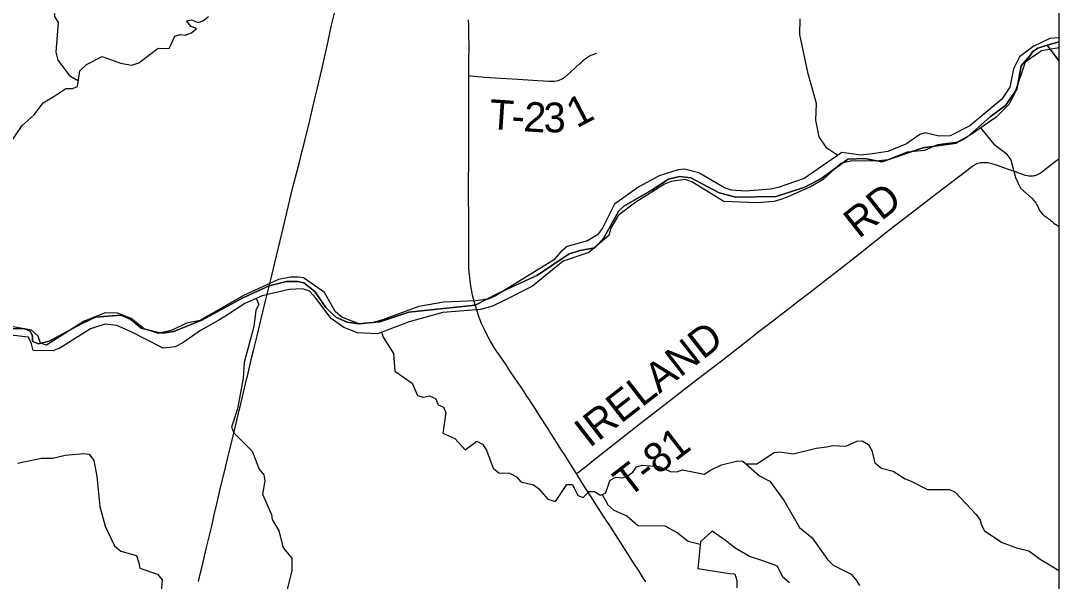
# Model space of a CAD drawing. Extents: x 0 to 34, y 0 to 22.
# Drawn here: x 14.353 to 16.337, y 18.046 to 19.117 of the extents above; entities that cross this region are included whole.
import ezdxf

# ---------------------------------------------------------------- set-up
doc = ezdxf.new("R2010")
doc.units = 0
for name, color, linetype in [('GM_X_Corporation', 7, 'Continuous'), ('GM_X_County_Road', 7, 'Continuous'), ('GM_X_Major_River', 7, 'Continuous'), ('GM_X_Minor_Lake', 7, 'Continuous'), ('GM_X_Minor_River', 7, 'Continuous'), ('GM_X_Township_Road', 7, 'Continuous'), ('GM_X_Township_Road_Text', 7, 'Continuous'), ('GM_X_US_Route', 7, 'Continuous')]:
    doc.layers.add(name, color=color, linetype=linetype)

msp = doc.modelspace()

# ---------------------------------------------------------------- linework, layer by layer
at = {"layer": 'GM_X_Corporation'}
for points in [[(16.3375, 14.3932), (16.3375, 21.1059), (9.5375, 21.1059), (9.5375, 15.0426), (9.5452, 15.0418), (9.7185, 15.0258), (10.2502, 14.9799), (10.3112, 14.9746), (10.787, 14.9212), (11.3129, 14.8754), (11.3292, 14.8742), (12.1361, 14.7923), (13.6754, 14.6095), (14.714, 14.5341), (15.778, 14.4476), (16.0263, 14.4243)], [(16.3375, 19.0397), (16.3375, 19.0766), (16.3143, 19.07)]]:
    msp.add_lwpolyline(points, close=True, dxfattribs=at)
for points in [[(14.3204, 18.5289), (14.3606, 18.5285), (14.3709, 18.5239), (14.375, 18.514), (14.3749, 18.5045), (14.3859, 18.4998), (14.4068, 18.5046), (14.469, 18.5379), (14.4953, 18.5503), (14.544, 18.5541), (14.5633, 18.5459), (14.583, 18.5298), (14.6126, 18.5216), (14.6236, 18.52), (14.6456, 18.5232), (14.7002, 18.5456), (14.7761, 18.5868), (14.8273, 18.6103), (14.8603, 18.6188), (14.882, 18.6187), (14.8937, 18.6163), (14.9145, 18.5994), (14.936, 18.5692), (14.9454, 18.5593), (14.956, 18.5501), (14.9764, 18.5411), (14.9981, 18.5379), (15.0391, 18.5418), (15.0947, 18.56), (15.2212, 18.5738), (15.2657, 18.5962), (15.3404, 18.6306), (15.4008, 18.6716), (15.4217, 18.6782), (15.4388, 18.6811), (15.4497, 18.683), (15.467, 18.7022), (15.4955, 18.7536), (15.5051, 18.7626), (15.5593, 18.794), (15.5906, 18.8142), (15.6116, 18.8193), (15.6332, 18.8169), (15.6876, 18.7879), (15.7195, 18.78), (15.7965, 18.7808), (15.8514, 18.7989), (15.8838, 18.816), (15.9335, 18.8524), (15.9658, 18.8536), (15.9984, 18.8476), (16.0769, 18.8738), (16.1408, 18.8827), (16.1617, 18.8943), (16.2054, 18.9334), (16.2348, 18.9548), (16.2564, 18.9861), (16.2647, 19.0308), (16.282, 19.0504), (16.2864, 19.0578), (16.2963, 19.0648), (16.3143, 19.07), (16.3375, 19.0766), (16.3375, 19.2248)], [(16.3375, 14.3932), (16.3375, 19.0397), (16.3143, 19.07), (16.2963, 19.0648), (16.2864, 19.0578), (16.282, 19.0504), (16.2647, 19.0308), (16.2564, 18.9861), (16.2348, 18.9548), (16.2054, 18.9334), (16.1617, 18.8943), (16.1408, 18.8827), (16.0769, 18.8738), (15.9984, 18.8476), (15.9658, 18.8536), (15.9335, 18.8524), (15.8838, 18.816), (15.8514, 18.7989), (15.7965, 18.7808), (15.7195, 18.78), (15.6876, 18.7879), (15.6332, 18.8169), (15.6116, 18.8193), (15.5906, 18.8142), (15.5593, 18.794), (15.5051, 18.7626), (15.4955, 18.7536), (15.467, 18.7022), (15.4497, 18.683), (15.4388, 18.6811), (15.4217, 18.6782), (15.4008, 18.6716), (15.3404, 18.6306), (15.2657, 18.5962), (15.2212, 18.5738), (15.0947, 18.56), (15.0391, 18.5418), (14.9981, 18.5379), (14.9764, 18.5411), (14.956, 18.5501), (14.9454, 18.5593), (14.936, 18.5692), (14.9145, 18.5994), (14.8937, 18.6163), (14.882, 18.6187), (14.8603, 18.6188), (14.8273, 18.6103), (14.7761, 18.5868), (14.7002, 18.5456), (14.6456, 18.5232), (14.6236, 18.52), (14.6126, 18.5216), (14.583, 18.5298), (14.5633, 18.5459), (14.544, 18.5541), (14.4953, 18.5503), (14.469, 18.5379), (14.4068, 18.5046), (14.3859, 18.4998), (14.3749, 18.5045), (14.375, 18.514), (14.3709, 18.5239), (14.3606, 18.5285), (14.3204, 18.5289)]]:
    msp.add_lwpolyline(points, dxfattribs=at)
at = {"layer": 'GM_X_County_Road'}
for points in [[(14.8276, 18.6097), (14.8325, 18.6299), (14.8422, 18.6703), (14.8488, 18.6961), (14.8525, 18.7125), (14.8588, 18.7396), (14.8646, 18.7638), (14.8723, 18.7964), (14.8802, 18.8273), (14.8852, 18.8464), (14.8907, 18.8681), (14.8944, 18.8825), (14.8965, 18.8909), (14.903, 18.9179), (14.9115, 18.9542), (14.9154, 18.971), (14.9196, 18.9887), (14.9281, 19.0238), (14.9403, 19.0778), (14.9461, 19.1058), (14.9528, 19.1341)], [(14.6922, 18.0452), (14.6963, 18.0621), (14.6987, 18.0717), (14.7079, 18.1104), (14.7109, 18.1231), (14.7177, 18.1515), (14.7226, 18.1727), (14.7281, 18.1962), (14.7335, 18.2192), (14.744, 18.2633), (14.7487, 18.2825), (14.7534, 18.303), (14.7603, 18.3316), (14.7664, 18.3563), (14.7739, 18.3877), (14.7843, 18.4312), (14.7872, 18.4433), (14.7946, 18.4748), (14.7974, 18.4869), (14.8046, 18.5152), (14.8124, 18.5472), (14.8207, 18.5816), (14.8276, 18.6097)]]:
    msp.add_lwpolyline(points, dxfattribs=at)
at = {"layer": 'GM_X_Major_River'}
for points in [[(16.2899, 19.0692), (16.3202, 19.0834), (16.3375, 19.0851)], [(16.2899, 19.0692), (16.2617, 19.0481), (16.2502, 19.0248), (16.243, 18.9897), (16.2281, 18.9673), (16.1667, 18.9162), (16.1291, 18.8973), (16.1083, 18.8966), (16.0815, 18.9025), (16.0708, 18.8993), (16.0454, 18.882), (16.0098, 18.8669), (15.9809, 18.8625), (15.9581, 18.8604), (15.9221, 18.865), (15.8501, 18.8157), (15.8001, 18.7985), (15.7856, 18.7954), (15.7385, 18.7911), (15.7112, 18.7932), (15.6977, 18.7977), (15.649, 18.8264), (15.6215, 18.8335), (15.6089, 18.8319), (15.5727, 18.8209), (15.5343, 18.7993), (15.4877, 18.7666), (15.4643, 18.7204), (15.4549, 18.7077), (15.4357, 18.6967), (15.3972, 18.6858), (15.3848, 18.6751)], [(16.2896, 19.0502), (16.3037, 19.0598), (16.3375, 19.0659)], [(16.2896, 19.0502), (16.2725, 19.038), (16.2519, 18.9774), (16.2412, 18.9571), (16.2171, 18.9326), (16.1694, 18.8998), (16.1433, 18.8852), (16.1048, 18.8796), (16.0803, 18.8688), (16.0469, 18.8657), (16.0102, 18.8509), (15.9877, 18.8484), (15.9411, 18.849), (15.9194, 18.8441), (15.8865, 18.8137), (15.8623, 18.7995), (15.819, 18.7807), (15.8056, 18.7756), (15.7927, 18.7717), (15.7604, 18.769), (15.6963, 18.7715), (15.6354, 18.8089), (15.6226, 18.8137), (15.5956, 18.8098), (15.5833, 18.8047), (15.5283, 18.7702), (15.4948, 18.7448), (15.4806, 18.7204), (15.4765, 18.7065), (15.4385, 18.6743)], [(15.4385, 18.6743), (15.3895, 18.6574), (15.3306, 18.6097), (15.2779, 18.5828), (15.2544, 18.5715), (15.2311, 18.5652), (15.1591, 18.5597), (15.0952, 18.5414), (15.0343, 18.5188), (14.9963, 18.5205), (14.9703, 18.5309), (14.946, 18.5482), (14.9169, 18.5869), (14.9046, 18.6001), (14.8914, 18.6046), (14.8659, 18.6033), (14.8143, 18.5912), (14.7813, 18.5767), (14.7458, 18.5536), (14.7311, 18.5448), (14.6965, 18.5251), (14.6625, 18.5012), (14.6479, 18.4939), (14.6246, 18.4914), (14.5637, 18.5224), (14.5363, 18.5345), (14.5135, 18.5373), (14.4859, 18.528), (14.4273, 18.4914), (14.4143, 18.486), (14.3767, 18.4868), (14.3735, 18.4998), (14.3674, 18.5125), (14.3279, 18.5165)], [(15.3849, 18.6752), (15.3709, 18.6593), (15.2602, 18.5912), (15.246, 18.585), (15.2216, 18.5818), (15.1615, 18.5794), (15.1134, 18.571), (15.044, 18.5452), (15.0241, 18.5396), (15.0005, 18.5375), (14.9666, 18.5504), (14.9543, 18.561), (14.9331, 18.5979), (14.8934, 18.6258), (14.8832, 18.6272), (14.868, 18.6272), (14.8455, 18.6228), (14.7786, 18.592), (14.7096, 18.5522), (14.6954, 18.5445), (14.6694, 18.5394), (14.6421, 18.526), (14.6158, 18.5193), (14.5886, 18.5283), (14.564, 18.5479), (14.5383, 18.5584), (14.514, 18.5586), (14.4741, 18.5431), (14.4016, 18.4969), (14.3903, 18.501), (14.3857, 18.5144), (14.373, 18.5257), (14.3351, 18.5327)]]:
    msp.add_lwpolyline(points, dxfattribs=at)
at = {"layer": 'GM_X_Minor_Lake'}
for points in [[(15.6743, 18.1418), (15.6519, 18.1214), (15.6466, 18.0706), (15.7071, 18.0605), (15.7177, 18.0599), (15.7216, 18.0476), (15.7213, 18.0336)], [(15.6934, 18.1281), (15.6743, 18.1418)], [(15.8221, 18.043), (15.809, 18.0536), (15.7992, 18.0751), (15.7732, 18.0844), (15.7457, 18.0934), (15.7184, 18.1089), (15.699, 18.1245), (15.6934, 18.1281)]]:
    msp.add_lwpolyline(points, dxfattribs=at)
at = {"layer": 'GM_X_Minor_River'}
for points in [[(14.4628, 19.0015), (14.4475, 19.0107), (14.4245, 19.0419), (14.4206, 19.0571), (14.4249, 19.1137), (14.4176, 19.1252), (14.4174, 19.1366), (14.4269, 19.1599), (14.434, 19.1963), (14.4313, 19.2176), (14.4274, 19.235)], [(14.331, 18.8813), (14.3551, 18.917), (14.3783, 18.9371), (14.3954, 18.96), (14.4053, 18.9659), (14.4176, 18.9733), (14.4391, 18.9877), (14.4513, 18.9875), (14.4612, 18.9911), (14.4659, 19.021), (14.4786, 19.0334), (14.5081, 19.0488), (14.5436, 19.036), (14.5652, 19.0323), (14.5785, 19.0362), (14.6151, 19.0648), (14.6363, 19.0637), (14.6474, 19.0874), (14.6573, 19.0907), (14.6672, 19.0894), (14.679, 19.0937), (14.6886, 19.1023), (14.6781, 19.1059), (14.6695, 19.1167), (14.679, 19.1188), (14.6915, 19.1136), (14.701, 19.1165), (14.7118, 19.1251)], [(15.9141, 18.8594), (15.8933, 18.8732), (15.8785, 18.8954), (15.8726, 18.9271), (15.8735, 18.9589), (15.8574, 19.0154), (15.8416, 19.0905), (15.8424, 19.1205)], [(16.1871, 18.912), (16.2127, 18.8813), (16.2352, 18.8639), (16.2453, 18.8512), (16.2542, 18.8172), (16.2637, 18.7969), (16.2855, 18.7774)], [(16.2855, 18.7774), (16.289, 18.7733), (16.2913, 18.771), (16.2928, 18.7691), (16.295, 18.7649), (16.2965, 18.7622), (16.2976, 18.7588), (16.2991, 18.7554), (16.3006, 18.7535), (16.3054, 18.7473), (16.3077, 18.7458), (16.3096, 18.7439), (16.313, 18.7415), (16.3149, 18.7404), (16.3171, 18.7385), (16.3194, 18.7369), (16.3212, 18.735), (16.3239, 18.7331), (16.3273, 18.73), (16.3295, 18.7285), (16.3318, 18.7273), (16.3337, 18.7261), (16.3359, 18.7246), (16.3375, 18.7237)], [(14.8026, 18.586), (14.8078, 18.575), (14.8022, 18.5637), (14.7985, 18.5326), (14.7796, 18.4639), (14.7775, 18.434), (14.7667, 18.3754), (14.7557, 18.3403), (14.76, 18.3295), (14.7953, 18.2945), (14.8083, 18.2604), (14.8171, 18.2492), (14.8192, 18.2378), (14.8148, 18.2124), (14.8322, 18.1736), (14.8335, 18.1637), (14.846, 18.1422), (14.8544, 18.1101), (14.8707, 18.0899), (14.8708, 18.0797), (14.8705, 18.066), (14.8614, 18.0282)], [(15.0424, 18.5218), (15.0455, 18.5121), (15.065, 18.4812), (15.0676, 18.4473), (15.1005, 18.4242), (15.1111, 18.4011), (15.1224, 18.3974), (15.1342, 18.4002), (15.1451, 18.3954), (15.1505, 18.3831), (15.161, 18.3787), (15.1654, 18.3687), (15.1592, 18.3286), (15.1825, 18.3189), (15.2022, 18.2972), (15.2242, 18.3138), (15.235, 18.3078), (15.2431, 18.2966), (15.2553, 18.2618), (15.2665, 18.2531), (15.2866, 18.2527), (15.3005, 18.2455), (15.3082, 18.2358), (15.3324, 18.2299), (15.3421, 18.2233), (15.3599, 18.2027), (15.375, 18.1986), (15.3966, 18.2311), (15.4072, 18.2309), (15.4173, 18.2097), (15.4275, 18.2061), (15.4391, 18.2176), (15.449, 18.2177), (15.461, 18.2106), (15.4706, 18.2142), (15.4795, 18.2394), (15.4902, 18.2449), (15.5019, 18.2435), (15.5115, 18.247), (15.5227, 18.2544), (15.5297, 18.2645), (15.5404, 18.268), (15.5726, 18.2654), (15.594, 18.2557), (15.6069, 18.2551), (15.6176, 18.259), (15.6592, 18.2508), (15.6707, 18.2581), (15.6922, 18.2683), (15.7231, 18.2763), (15.7329, 18.2753), (15.7646, 18.2472), (15.7841, 18.2372), (15.8121, 18.1994), (15.8414, 18.1489), (15.8656, 18.129), (15.8947, 18.0873), (15.9055, 18.0768), (15.94, 18.0592), (15.9497, 18.048), (15.9555, 18.038)], [(15.7382, 18.2706), (15.7598, 18.2705), (15.7929, 18.2917), (15.8035, 18.293), (15.8289, 18.2894), (15.8727, 18.3005), (15.8933, 18.3027), (15.9039, 18.3051), (15.9297, 18.3041), (15.9508, 18.3135), (15.9611, 18.314), (15.9727, 18.3073), (15.9793, 18.2961), (15.9852, 18.272), (15.9979, 18.2623), (16.0198, 18.2564), (16.043, 18.2418), (16.0546, 18.237), (16.0858, 18.2214), (16.1279, 18.2212), (16.1388, 18.216), (16.1785, 18.1737), (16.1866, 18.1625), (16.1891, 18.1529), (16.1945, 18.1426), (16.2286, 18.1201), (16.2557, 18.1096), (16.2797, 18.1043)], [(14.3467, 18.2716), (14.3925, 18.2812), (14.4141, 18.2814), (14.4374, 18.2866), (14.4731, 18.2903), (14.4837, 18.2889), (14.4925, 18.2765), (14.498, 18.2464), (14.5039, 18.1885), (14.5141, 18.1514), (14.5319, 18.1138), (14.5439, 18.1033), (14.574, 18.095), (14.5787, 18.0812), (14.5803, 18.0709), (14.6143, 18.0598), (14.6231, 18.0486), (14.6176, 17.9853), (14.6076, 17.9437), (14.5931, 17.9228), (14.5888, 17.8813)], [(15.4638, 18.2116), (15.4746, 18.192), (15.4862, 18.1819), (15.511, 18.1711), (15.5319, 18.1527), (15.5834, 18.1519), (15.6075, 18.1392), (15.628, 18.1227), (15.6514, 18.1168)], [(16.2797, 18.1043), (16.3008, 18.088), (16.335, 18.0675), (16.3375, 18.0664)]]:
    msp.add_lwpolyline(points, dxfattribs=at)
at = {"layer": 'GM_X_Township_Road'}
for points in [[(15.2092, 19.0122), (15.213, 19.0118), (15.2334, 19.0096), (15.2381, 19.0092), (15.3029, 19.005), (15.3409, 19.003), (15.3625, 19.0016), (15.3689, 19.0013), (15.3726, 19.0015), (15.3768, 19.0022), (15.3796, 19.0028), (15.3819, 19.0037), (15.3845, 19.0047), (15.3874, 19.0061), (15.39, 19.0076), (15.3926, 19.0093), (15.3982, 19.0141), (15.4038, 19.0192), (15.4131, 19.0275), (15.4206, 19.0345), (15.4245, 19.038), (15.4278, 19.0409), (15.4324, 19.0446), (15.4354, 19.047), (15.4377, 19.0484), (15.44, 19.0496), (15.448, 19.053), (15.4537, 19.0551)], [(15.4146, 18.2516), (15.4204, 18.2559), (15.4249, 18.2592), (15.4327, 18.2653), (15.4529, 18.2816), (15.5278, 18.3401), (15.6442, 18.4307), (15.6709, 18.4511), (15.6945, 18.4692), (15.7127, 18.4832), (15.7239, 18.492), (15.742, 18.5062), (15.7664, 18.5254), (15.7816, 18.5372), (15.7925, 18.5455), (15.8124, 18.5609), (15.8288, 18.5734), (15.8361, 18.5791), (15.8537, 18.5926), (15.8641, 18.6005), (15.8734, 18.6077), (15.9223, 18.6455), (15.9481, 18.6658), (16.0142, 18.7185), (16.0307, 18.7312), (16.047, 18.7437), (16.1031, 18.7867), (16.1607, 18.8309), (16.1681, 18.8364), (16.1725, 18.8397), (16.1755, 18.8418), (16.1779, 18.843), (16.1799, 18.844), (16.1822, 18.8447), (16.1842, 18.8452), (16.187, 18.8458), (16.1908, 18.8462), (16.1945, 18.8463), (16.1977, 18.8461), (16.2008, 18.8458), (16.2038, 18.8453), (16.2078, 18.8444), (16.2128, 18.843), (16.219, 18.8408), (16.238, 18.8341), (16.2531, 18.8286), (16.2615, 18.8257), (16.2675, 18.8236), (16.2724, 18.8221), (16.2759, 18.8214), (16.2793, 18.8209), (16.2818, 18.8207), (16.2845, 18.8206), (16.2872, 18.8208), (16.2894, 18.8211), (16.2917, 18.8215), (16.2944, 18.8224), (16.2967, 18.8235), (16.2999, 18.8253), (16.3034, 18.8278), (16.3247, 18.8441), (16.3375, 18.8539)]]:
    msp.add_lwpolyline(points, dxfattribs=at)
at = {"layer": 'GM_X_US_Route'}
for points in [[(15.2086, 18.7894), (15.2086, 18.7957), (15.2087, 18.8187), (15.209, 18.8367), (15.209, 18.846), (15.209, 18.8602), (15.209, 18.8683), (15.209, 18.8789), (15.2089, 18.89), (15.2089, 18.8968), (15.209, 18.9018), (15.2088, 18.9161), (15.2088, 18.9252), (15.2089, 18.9331), (15.209, 18.9424), (15.209, 18.9504), (15.2089, 18.9658), (15.2089, 18.9781), (15.209, 19.0004), (15.209, 19.0035), (15.2091, 19.0073), (15.2092, 19.0122), (15.2094, 19.0278), (15.2093, 19.0345), (15.2094, 19.0394), (15.2094, 19.0437), (15.2094, 19.0474), (15.2094, 19.0517), (15.2095, 19.0554), (15.2095, 19.0704), (15.2093, 19.0884), (15.2092, 19.0946), (15.209, 19.1081), (15.2084, 19.1187)], [(15.2128, 18.6104), (15.2114, 18.6202), (15.2101, 18.6325), (15.21, 18.6344), (15.2092, 18.6461), (15.2088, 18.6597), (15.2088, 18.6901), (15.2088, 18.7113), (15.2088, 18.7339), (15.2088, 18.7491), (15.2087, 18.774), (15.2086, 18.782), (15.2086, 18.7894)], [(15.2217, 18.5723), (15.2214, 18.5733), (15.218, 18.5855), (15.2163, 18.5927), (15.214, 18.6036), (15.2128, 18.6104)], [(15.2349, 18.5359), (15.2336, 18.5386), (15.2304, 18.5466), (15.2285, 18.5518), (15.2248, 18.5623), (15.2217, 18.5723)], [(15.5473, 18.0447), (15.5431, 18.0515), (15.5331, 18.0673), (15.5241, 18.0814), (15.5133, 18.0982), (15.4986, 18.1212), (15.4803, 18.1492), (15.4759, 18.156), (15.4718, 18.1622), (15.4691, 18.1664), (15.4654, 18.1721), (15.457, 18.1852), (15.4527, 18.1919), (15.4473, 18.2003), (15.4349, 18.2197), (15.4252, 18.2348), (15.4206, 18.2422), (15.4159, 18.2495), (15.4146, 18.2516), (15.4129, 18.2543), (15.4014, 18.2727), (15.3917, 18.2879), (15.3851, 18.2984), (15.3735, 18.3168), (15.3641, 18.3314), (15.3605, 18.3372), (15.3555, 18.3451), (15.3513, 18.352), (15.3476, 18.3577), (15.3432, 18.3645), (15.34, 18.3697), (15.3359, 18.376), (15.3294, 18.3858), (15.3236, 18.3947), (15.3202, 18.3999), (15.3116, 18.4128), (15.3079, 18.4185), (15.303, 18.4257), (15.289, 18.4463), (15.2835, 18.4545), (15.2789, 18.4612), (15.2671, 18.4786), (15.2628, 18.4848), (15.2577, 18.4925), (15.2514, 18.5032), (15.2448, 18.5151), (15.2388, 18.5273), (15.2361, 18.5332), (15.2349, 18.5359)]]:
    msp.add_lwpolyline(points, dxfattribs=at)

# ---------------------------------------------------------------- texts
at = {"layer": 'GM_X_Township_Road_Text'}
for s, height, rotation, p in [('T', 0.0568, 356.0713, (15.2467, 18.9104)), ('2', 0.0568, 356.2908, (15.3126, 18.9059)), ('3', 0.0568, 0.7141, (15.3523, 18.9035)), ('1', 0.0568, 27.5777, (15.4152, 18.911)), ('-', 0.0568, 356.112, (15.2891, 18.9075)), ('RD', 0.05682, 38.3525, (15.9545, 18.6994)), ('IRELAND', 0.05682, 37.9023, (15.4398, 18.2996)), ('T-81', 0.05682, 37.719, (15.5138, 18.2041))]:
    msp.add_text(s, height=height, rotation=rotation, dxfattribs=at).set_placement(p)

doc.saveas('drawing.dxf')
